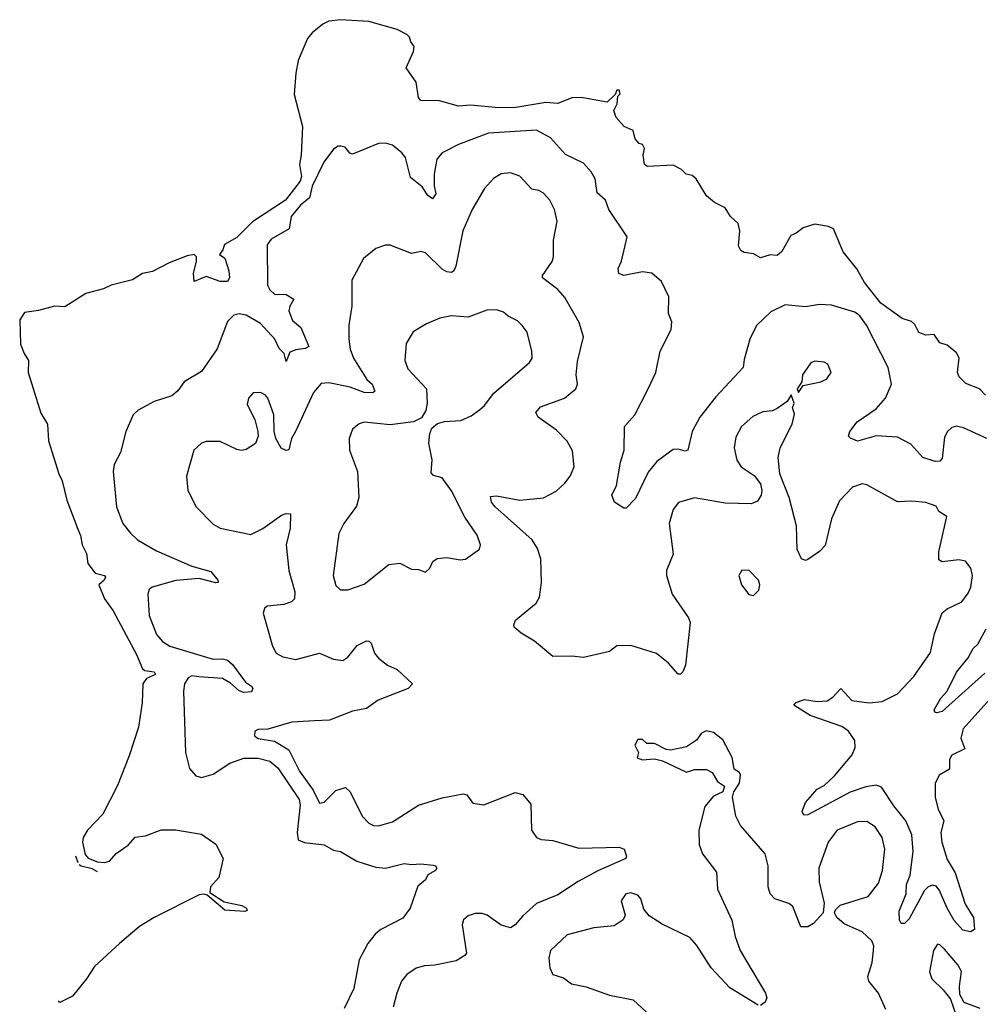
# Model space of a CAD drawing. Extents: x 2143765 to 2212931, y 878955 to 1017455.
# Tile 272 of 309: x 2147645 to 2151716, y 1003728 to 1007899. Entities that reach past the tile are written whole.
import ezdxf

# ---------------------------------------------------------------- set-up
doc = ezdxf.new("R2010")
doc.units = 0

msp = doc.modelspace()

# ---------------------------------------------------------------- linework, layer by layer
at = {"layer": '0CON20XD'}
for points in [[(2151738.6, 1006308.6), (2151712.5, 1006335), (2151655, 1006357.5), (2151626.4, 1006386.4), (2151620, 1006405), (2151625.9, 1006465.9), (2151615, 1006487.5), (2151575, 1006520), (2151545, 1006530), (2151520, 1006565), (2151485, 1006562.5), (2151455, 1006573.3), (2151438.3, 1006608.3), (2151425, 1006620), (2151385, 1006633.3), (2151295, 1006698), (2151225.7, 1006785.7), (2151193, 1006843), (2151135, 1006916.2), (2151093.3, 1007013.3), (2151073, 1007023), (2151015, 1007032.5), (2150965, 1007017.5), (2150935.8, 1006994.2), (2150913.3, 1006985), (2150875, 1006916.7), (2150855, 1006900.8), (2150825, 1006903.3), (2150785, 1006890), (2150755, 1006906.7), (2150715, 1006912.5), (2150700.7, 1006920.7), (2150691.7, 1006941.7), (2150696.7, 1007005), (2150690, 1007035), (2150656.7, 1007065), (2150635, 1007102.5), (2150590, 1007125), (2150555, 1007152.5), (2150512.5, 1007225), (2150495, 1007238.8), (2150470, 1007245), (2150450, 1007265), (2150415, 1007282.5), (2150305, 1007277.5), (2150292.5, 1007285), (2150287.5, 1007325), (2150293, 1007353), (2150285, 1007370), (2150270, 1007375), (2150253.9, 1007393.9), (2150245, 1007430), (2150207, 1007447), (2150172.5, 1007485), (2150162.5, 1007515), (2150177, 1007543), (2150180, 1007575), (2150190, 1007585), (2150185, 1007600), (2150175, 1007600), (2150168.3, 1007581.7), (2150135, 1007550), (2150025, 1007570), (2149985, 1007568.8), (2149925, 1007544.3), (2149875, 1007548.8), (2149747.6, 1007527.6), (2149675, 1007526.2), (2149555, 1007536.5), (2149505, 1007532.1), (2149424.3, 1007555.7), (2149345, 1007556.7), (2149335, 1007570), (2149325.8, 1007635), (2149283.3, 1007695), (2149314, 1007765), (2149316.7, 1007785), (2149302.5, 1007805), (2149297.5, 1007825), (2149286.1, 1007836.1), (2149245, 1007858), (2149125, 1007891.5), (2149005, 1007899.2), (2148955, 1007892.5), (2148929.7, 1007880.3), (2148885, 1007844), (2148865, 1007818.8), (2148825, 1007726.2), (2148815, 1007673.3), (2148808.1, 1007581.9), (2148844, 1007446), (2148838, 1007325), (2148830.5, 1007285), (2148839.8, 1007235), (2148833, 1007215), (2148771.2, 1007135), (2148640.7, 1007048.9), (2148636.1, 1007045.9), (2148634.6, 1007045.2), (2148565, 1006976.9), (2148513.4, 1006946.6), (2148506.4, 1006923.6), (2148492.5, 1006905), (2148515, 1006888.8), (2148531.1, 1006835), (2148534, 1006805), (2148525, 1006790), (2148495, 1006789.4), (2148435, 1006810.8), (2148385, 1006790), (2148381.4, 1006825), (2148394.2, 1006875), (2148394, 1006895), (2148385, 1006904), (2148355, 1006899.1), (2148278.9, 1006868.9), (2148208, 1006832), (2148165, 1006823.6), (2148122.9, 1006797.1), (2148032.5, 1006775), (2148000.8, 1006759.2), (2147925, 1006738.6), (2147836.7, 1006683.3), (2147792.5, 1006685), (2147725, 1006666.6), (2147665, 1006658), (2147645, 1006627.5), (2147648.6, 1006525), (2147663.3, 1006485), (2147682.4, 1006455), (2147680.9, 1006405), (2147735, 1006232.5), (2147763.3, 1006185), (2147766.5, 1006115), (2147810.6, 1005975), (2147825.2, 1005945.2), (2147845, 1005863.3), (2147891.3, 1005741.3), (2147903.3, 1005713.3), (2147909.6, 1005675), (2147927.8, 1005637.8), (2147933.6, 1005595), (2147964.4, 1005554.4), (2148004, 1005544), (2148008, 1005538), (2148002.9, 1005525), (2147980, 1005505), (2148004.7, 1005445), (2148041.2, 1005395), (2148140.3, 1005210.3), (2148165, 1005149.2), (2148175, 1005141.9), (2148215, 1005136.7), (2148220, 1005125), (2148182.5, 1005107.5), (2148166.7, 1005085), (2148164.4, 1005005), (2148148, 1004902), (2148109.3, 1004780.7), (2148059, 1004655), (2147997.4, 1004532.6), (2147932, 1004465), (2147914, 1004435), (2147910.9, 1004415), (2147922.5, 1004362.5), (2147935, 1004346.2), (2147975, 1004331.1), (2148005, 1004328.6), (2148025, 1004333.6), (2148054.1, 1004365.9), (2148105, 1004401.9), (2148134.2, 1004435.8), (2148178, 1004442), (2148245, 1004467.2), (2148305, 1004466.6), (2148415, 1004448), (2148476.4, 1004406.4), (2148507, 1004345), (2148489.2, 1004265), (2148454, 1004226), (2148451.3, 1004201.3), (2148511.3, 1004161.3), (2148586.9, 1004146.9), (2148605.7, 1004135), (2148608.8, 1004125), (2148598.9, 1004121.1), (2148515, 1004127.2), (2148439.5, 1004189.5), (2148425, 1004194.7), (2148405, 1004192), (2148214.3, 1004095.7), (2148152.8, 1004057.2), (2148067.3, 1003985), (2147962.6, 1003887.4), (2147928.8, 1003835), (2147868.5, 1003761.5), (2147815, 1003735.6), (2147809, 1003741.9)], [(2151744.1, 1006124.1), (2151645, 1006170.3), (2151615, 1006176.4), (2151595, 1006171.8), (2151577.5, 1006155), (2151565, 1006130), (2151555, 1006040), (2151545, 1006028.8), (2151525, 1006027.1), (2151471.9, 1006045), (2151421, 1006101), (2151365, 1006130), (2151275, 1006136.2), (2151195, 1006114.2), (2151166.4, 1006126.4), (2151157.5, 1006135), (2151162.9, 1006155), (2151194.2, 1006195), (2151275, 1006250.6), (2151314.6, 1006295.4), (2151340, 1006355), (2151325, 1006425.7), (2151233.8, 1006605), (2151205, 1006644.7), (2151185, 1006659.7), (2151085, 1006689.1), (2151035, 1006692.1), (2150975, 1006682.5), (2150888.9, 1006691.1), (2150828.1, 1006661.9), (2150767, 1006603), (2150738.7, 1006545), (2150715, 1006460), (2150711.5, 1006425), (2150595, 1006301.8), (2150527.9, 1006215), (2150495.4, 1006155), (2150476, 1006075), (2150465, 1006071.4), (2150435, 1006079.4), (2150415, 1006077.8), (2150345, 1006026.9), (2150308.3, 1005981.7), (2150255, 1005870), (2150215, 1005830), (2150205, 1005830), (2150165.7, 1005855.7), (2150154.3, 1005885), (2150174.3, 1005925), (2150191.1, 1006025), (2150206.9, 1006075), (2150208.8, 1006175), (2150251.4, 1006225), (2150307.8, 1006335), (2150340.9, 1006405), (2150360, 1006495), (2150406.1, 1006586.1), (2150408.6, 1006618.6), (2150394, 1006655), (2150396, 1006725), (2150365, 1006790), (2150323.3, 1006825), (2150285, 1006830.6), (2150205.8, 1006815.8), (2150184.3, 1006824.3), (2150182, 1006845), (2150195, 1006876.7), (2150219.4, 1006979.4), (2150141.2, 1007095), (2150127.5, 1007135), (2150091.8, 1007165), (2150083.6, 1007225), (2150066.7, 1007255), (2150035, 1007291.9), (2149957.9, 1007327.9), (2149895, 1007398.5), (2149835, 1007430.7), (2149632, 1007418), (2149505, 1007370), (2149435.8, 1007335), (2149412.4, 1007307.6), (2149401.6, 1007245), (2149401.8, 1007195), (2149408.9, 1007161.1), (2149395, 1007140.8), (2149375, 1007154.2), (2149351.1, 1007191.1), (2149300.9, 1007230.9), (2149280.4, 1007315), (2149265, 1007335.6), (2149225, 1007367.1), (2149195, 1007375.4), (2149165, 1007374.6), (2149055, 1007330), (2149044.3, 1007334.3), (2149025, 1007358.8), (2149006.7, 1007363.3), (2148995, 1007363.8), (2148975, 1007350), (2148933.3, 1007295), (2148885, 1007193.3), (2148872.9, 1007145), (2148835, 1007113.2), (2148795.4, 1007065), (2148787.4, 1007012.6), (2148710.2, 1006969.8), (2148694.4, 1006945), (2148695.6, 1006775), (2148704.7, 1006754.7), (2148725, 1006736.5), (2148775, 1006734.6), (2148807.5, 1006715), (2148789.5, 1006685), (2148785.5, 1006665), (2148801.1, 1006625), (2148835.9, 1006595), (2148870, 1006515), (2148854.5, 1006505.5), (2148815, 1006500.7), (2148789.8, 1006490.2), (2148775, 1006451.2), (2148766.2, 1006485), (2148745, 1006506.7), (2148725.8, 1006545), (2148665, 1006611.6), (2148605, 1006646.9), (2148575, 1006652.7), (2148553.1, 1006646.9), (2148525, 1006621.2), (2148481.6, 1006505), (2148415, 1006408.9), (2148341.4, 1006365), (2148315, 1006326.2), (2148290, 1006305), (2148215, 1006281.4), (2148146.7, 1006245), (2148126.2, 1006225), (2148094.4, 1006155), (2148072.5, 1006065), (2148045.7, 1006015), (2148041.4, 1005985), (2148055.6, 1005835), (2148081.9, 1005765), (2148115, 1005724), (2148144.2, 1005695), (2148225, 1005649.1), (2148374.1, 1005584.1), (2148455, 1005560.7), (2148484.2, 1005525), (2148486.7, 1005515), (2148476.7, 1005513.3), (2148405, 1005531.3), (2148306.8, 1005523.2), (2148205.8, 1005495), (2148194.4, 1005485), (2148188.5, 1005465), (2148193.6, 1005375), (2148224.6, 1005295), (2148250.5, 1005265), (2148281.4, 1005245), (2148465, 1005189.5), (2148505, 1005191.8), (2148525, 1005185.5), (2148547, 1005167), (2148601.9, 1005091.9), (2148627.1, 1005075), (2148632.5, 1005065), (2148627.9, 1005052.1), (2148595, 1005048.5), (2148575, 1005055.5), (2148538.3, 1005088.3), (2148505, 1005107.6), (2148404, 1005115), (2148375, 1005118.6), (2148359, 1005111), (2148343.7, 1005085), (2148338.8, 1005055), (2148348.2, 1004795), (2148365, 1004726.7), (2148392, 1004695), (2148415, 1004688.5), (2148465, 1004703.2), (2148535, 1004749.2), (2148595, 1004769.8), (2148655, 1004770.3), (2148705, 1004757.8), (2148738.9, 1004728.9), (2148829.1, 1004595), (2148833.3, 1004573.3), (2148820.4, 1004455), (2148825.7, 1004425), (2148852.7, 1004412.7), (2148935, 1004403.5), (2148975, 1004380), (2149005, 1004374.4), (2149073.7, 1004333.7), (2149155, 1004308.2), (2149195.3, 1004304.7), (2149274.4, 1004324.4), (2149305, 1004320), (2149345, 1004323.3), (2149397.7, 1004317.7), (2149407.5, 1004315), (2149412.5, 1004305), (2149407.5, 1004295), (2149374.3, 1004275.7), (2149364.2, 1004255), (2149332.3, 1004227.7), (2149300.5, 1004135), (2149268.1, 1004091.9), (2149175, 1004044.5), (2149151.5, 1004025), (2149120.5, 1003985), (2149083.4, 1003916.6), (2149060.4, 1003795), (2149020, 1003710)], [(2151795, 1005062.9), (2151643.3, 1004895), (2151633.5, 1004855), (2151650.3, 1004809.7), (2151595, 1004782.9), (2151585.4, 1004764.6), (2151585, 1004724.2), (2151541.7, 1004698.3), (2151525, 1004663.8), (2151525, 1004603.8), (2151538, 1004555), (2151561.5, 1004505), (2151548.9, 1004455), (2151553, 1004415), (2151575, 1004341.1), (2151610, 1004285), (2151652.1, 1004152.1), (2151687.9, 1004095), (2151691.4, 1004045), (2151675, 1004034), (2151641.7, 1004041.7), (2151605, 1004082.9), (2151575, 1004135.6), (2151542.4, 1004212.4), (2151528.6, 1004228.6), (2151515, 1004233.1), (2151494.8, 1004225.2), (2151479.5, 1004210.5), (2151415, 1004090), (2151395, 1004070), (2151380.7, 1004070.7), (2151374.2, 1004084.2), (2151372.7, 1004122.7), (2151402.4, 1004195), (2151403.8, 1004235), (2151418.8, 1004275), (2151431.2, 1004375), (2151425.2, 1004445), (2151401, 1004505), (2151349.1, 1004569.1), (2151297.5, 1004647.5), (2151275, 1004656.1), (2151231.2, 1004648.8), (2151165, 1004626.4), (2150985, 1004530.8), (2150968.3, 1004528.3), (2150960.8, 1004545), (2150975, 1004582), (2151025, 1004638.9), (2151054.3, 1004654.3), (2151097.5, 1004695), (2151173.6, 1004785), (2151186.4, 1004815), (2151184.5, 1004845), (2151157.3, 1004885), (2151128.5, 1004905), (2150995, 1004951.8), (2150926.2, 1004995), (2150935, 1005005.7), (2150971.1, 1005018.9), (2151025, 1005010.4), (2151066.4, 1005013.6), (2151091.3, 1005028.7), (2151125, 1005065.8), (2151172, 1005015), (2151245, 1005004.6), (2151299.5, 1005010.5), (2151365, 1005043.1), (2151434, 1005116), (2151505, 1005218), (2151522.3, 1005297.7), (2151555, 1005386.9), (2151575, 1005403.6), (2151637.3, 1005432.7), (2151665, 1005469.2), (2151676.2, 1005495), (2151683.5, 1005545), (2151675.7, 1005575), (2151653.8, 1005605), (2151625, 1005610.4), (2151555, 1005602.7), (2151540.4, 1005610.4), (2151539.6, 1005645), (2151574.2, 1005794.2), (2151540, 1005815), (2151528.8, 1005838.8), (2151485, 1005854), (2151425, 1005859.2), (2151365, 1005856), (2151235, 1005928.6), (2151215, 1005932.5), (2151175, 1005919.2), (2151119.5, 1005860.5), (2151085.4, 1005785), (2151059.2, 1005670.8), (2151035, 1005645.8), (2150985, 1005612.5), (2150975, 1005608.6), (2150958, 1005615), (2150939.5, 1005655), (2150936.5, 1005755), (2150905.6, 1005875), (2150866, 1005975), (2150860, 1006045), (2150867.5, 1006085), (2150919.2, 1006185), (2150929.3, 1006229.3), (2150920, 1006255), (2150927.5, 1006275), (2150915, 1006310), (2150898, 1006282), (2150855, 1006251.2), (2150835, 1006242), (2150795, 1006237.5), (2150752, 1006218), (2150704.5, 1006175.5), (2150679.7, 1006130.3), (2150672.9, 1006085), (2150683.6, 1006033.6), (2150702.5, 1006005), (2150757.9, 1005967.9), (2150785, 1005932.5), (2150790.8, 1005905), (2150787.5, 1005885), (2150771.3, 1005858.7), (2150745, 1005847.8), (2150635, 1005850.4), (2150505, 1005873.5), (2150436.8, 1005853.2), (2150415, 1005823.3), (2150397.8, 1005765), (2150414.4, 1005635), (2150385.8, 1005565), (2150385.7, 1005545), (2150410.8, 1005465), (2150478.8, 1005365), (2150486, 1005345), (2150466.9, 1005165), (2150455, 1005136.7), (2150445, 1005126.7), (2150435, 1005126.2), (2150395, 1005172.5), (2150343.7, 1005213.7), (2150235, 1005248.1), (2150175, 1005245.7), (2150145, 1005222.5), (2150035, 1005197.1), (2149985, 1005202.9), (2149905, 1005200.8), (2149826.4, 1005266.4), (2149770.2, 1005300.2), (2149741.2, 1005325), (2149738.8, 1005335), (2149746.2, 1005355), (2149833.2, 1005426.8), (2149847.6, 1005452.4), (2149856.7, 1005515), (2149853.3, 1005615), (2149839.2, 1005659.2), (2149816.7, 1005695), (2149659.4, 1005835), (2149644.5, 1005855), (2149640.6, 1005879.4), (2149665, 1005881.9), (2149765, 1005863.6), (2149865, 1005873.3), (2149918.9, 1005901.1), (2149955, 1005935.8), (2149978.1, 1005965), (2149994.3, 1006005), (2149987.3, 1006072.7), (2149965, 1006112.9), (2149919.5, 1006159.5), (2149842.5, 1006215), (2149832, 1006235), (2149851.7, 1006258.3), (2149954, 1006295), (2150002, 1006335), (2150009.2, 1006355), (2150003.5, 1006395), (2150008.7, 1006451.3), (2150034.2, 1006555), (2150016.3, 1006616.3), (2149955, 1006722.5), (2149925, 1006755.6), (2149861.2, 1006805), (2149860.8, 1006815), (2149901.9, 1006875), (2149907.4, 1006892.6), (2149907.5, 1006965), (2149923.3, 1007045), (2149912.2, 1007095), (2149892.2, 1007135), (2149865, 1007164.2), (2149845, 1007175.6), (2149815, 1007180.8), (2149765, 1007235.7), (2149725, 1007250.5), (2149685, 1007246.7), (2149653.1, 1007226.9), (2149615, 1007183.8), (2149563.1, 1007095), (2149522.7, 1007005), (2149494, 1006855), (2149485.4, 1006834.6), (2149475, 1006827.8), (2149455, 1006830.9), (2149435, 1006842.7), (2149365, 1006911.4), (2149345, 1006917.1), (2149305, 1006908.8), (2149215, 1006944), (2149195, 1006944), (2149155, 1006930), (2149102.5, 1006887.5), (2149052.9, 1006795), (2149052.5, 1006685), (2149039.4, 1006605), (2149040, 1006545), (2149045, 1006503.3), (2149060, 1006465), (2149115.9, 1006375), (2149138.8, 1006355), (2149150, 1006325), (2149142.2, 1006317.8), (2149105, 1006320), (2149045, 1006341.6), (2148955, 1006360.8), (2148922.3, 1006357.7), (2148890.6, 1006319.4), (2148814.2, 1006154.2), (2148796.8, 1006125), (2148785, 1006076.2), (2148775, 1006074.3), (2148753.2, 1006083.2), (2148730, 1006125), (2148723.1, 1006155), (2148722.5, 1006225), (2148697.1, 1006295), (2148685, 1006310), (2148665, 1006320), (2148635, 1006318), (2148614.2, 1006295), (2148608.8, 1006268.8), (2148641.4, 1006205), (2148654.2, 1006155), (2148655.8, 1006134.2), (2148645, 1006103.3), (2148605, 1006078.8), (2148585, 1006074), (2148565, 1006078), (2148495, 1006111.9), (2148435, 1006112.2), (2148415, 1006105.6), (2148383.3, 1006075), (2148352.2, 1005965), (2148358.1, 1005905), (2148392.9, 1005835), (2148465, 1005762), (2148494.3, 1005744.3), (2148625, 1005718), (2148675, 1005744.2), (2148755, 1005799.4), (2148775, 1005807.5), (2148792.5, 1005805), (2148790.6, 1005745), (2148774.4, 1005675), (2148785.5, 1005565), (2148811.1, 1005475), (2148809.5, 1005445), (2148796.9, 1005433.1), (2148765, 1005421.9), (2148693.3, 1005415), (2148682, 1005405), (2148676.2, 1005385), (2148715.7, 1005245), (2148732, 1005215), (2148759.7, 1005199.7), (2148815, 1005188.6), (2148915, 1005215.5), (2148975, 1005190), (2149015, 1005184.3), (2149035, 1005198), (2149075, 1005247.8), (2149115, 1005267.1), (2149125.8, 1005265.8), (2149135, 1005257.5), (2149148.6, 1005215), (2149165, 1005194.3), (2149203.8, 1005163.8), (2149245, 1005145.6), (2149310, 1005085), (2149291.2, 1005065), (2149163.6, 1005016.4), (2149115, 1004981.2), (2149055, 1004970), (2148958.1, 1004931.9), (2148895, 1004928.7)], [(2149035, 1005483.3), (2149105, 1005508), (2149209.7, 1005590.3), (2149256.1, 1005596.1), (2149305, 1005570.8), (2149335, 1005570), (2149365, 1005558.8), (2149383.8, 1005575), (2149396.1, 1005603.9), (2149414.1, 1005615.9), (2149455, 1005621.2), (2149511.2, 1005611.2), (2149535, 1005614), (2149594.1, 1005655.9), (2149598, 1005675), (2149584.3, 1005715), (2149531.8, 1005791.8), (2149475, 1005902.5), (2149435, 1005958.6), (2149398.6, 1005968.6), (2149388.8, 1005978.8), (2149393.5, 1006035), (2149379.5, 1006105), (2149383.4, 1006146.6), (2149392.1, 1006167.9), (2149415, 1006188), (2149445, 1006197.1), (2149515, 1006200.8), (2149558.6, 1006221.4), (2149593.6, 1006246.4), (2149615, 1006264.2), (2149655, 1006316.5), (2149805, 1006446.2), (2149817.1, 1006465), (2149815.7, 1006494.3), (2149795.5, 1006575.5), (2149775, 1006603.8), (2149755, 1006623.8), (2149715, 1006642.5), (2149695, 1006660), (2149665, 1006670), (2149625, 1006668.8), (2149545, 1006638.9), (2149475.6, 1006644.4), (2149425, 1006634.2), (2149368.8, 1006611.2), (2149313, 1006577), (2149283.2, 1006526.8), (2149277.1, 1006455), (2149289.7, 1006419.7), (2149368.8, 1006335), (2149372.1, 1006275), (2149366.6, 1006243.4), (2149347.5, 1006212.5), (2149314.5, 1006195.5), (2149215, 1006183.2), (2149105, 1006194.4), (2149083.6, 1006186.4), (2149056, 1006165), (2149040.8, 1006125), (2149043.1, 1006075), (2149077.1, 1005985), (2149082.2, 1005875), (2149072.4, 1005837.6), (2149018.1, 1005765), (2148997.8, 1005722.2), (2148974.2, 1005545), (2148985, 1005502.5), (2149005, 1005483.3), (2149035, 1005483.3)], [(2150945, 1006320), (2150965, 1006350), (2151040, 1006365), (2151065, 1006377.5), (2151083.3, 1006405), (2151069.3, 1006439.3), (2151055, 1006447.5), (2151015, 1006452.5), (2150997.5, 1006445), (2150962.5, 1006395), (2150960, 1006365), (2150940, 1006335), (2150945, 1006320)], [(2150755, 1005460), (2150777.3, 1005482.7), (2150781.4, 1005505), (2150775.8, 1005525), (2150736.1, 1005566.1), (2150705, 1005567.5), (2150693.3, 1005545), (2150703.8, 1005505), (2150735, 1005463.3), (2150755, 1005460)], [(2151735, 1005130.8), (2151555, 1004968.8), (2151532.3, 1004962.3), (2151523.3, 1004965), (2151521.2, 1004975), (2151548.8, 1005025), (2151576.2, 1005055), (2151615.6, 1005135), (2151664.5, 1005195), (2151686, 1005235), (2151705, 1005252.9), (2151741.3, 1005318.7)], [(2148895, 1004928.7), (2148797.7, 1004922.3), (2148696.6, 1004893.4), (2148655, 1004892), (2148642, 1004885), (2148640.8, 1004865), (2148655, 1004853.5), (2148725, 1004842.9), (2148785.9, 1004805.9), (2148830.3, 1004715), (2148889.4, 1004635), (2148915, 1004580), (2148935, 1004584.3), (2148985, 1004633.5), (2149026.2, 1004646.2), (2149045, 1004627.5), (2149096.9, 1004525), (2149125, 1004495.7), (2149145, 1004485.6), (2149165, 1004484.4), (2149225, 1004500.9), (2149335, 1004571.8), (2149435, 1004602.2), (2149525, 1004620), (2149540, 1004615), (2149565, 1004580), (2149612.3, 1004572.3), (2149744.3, 1004625.7), (2149776.8, 1004616.8), (2149810.8, 1004575), (2149814.2, 1004465), (2149835, 1004434.2), (2149855, 1004425.8), (2149905, 1004421.1), (2150015, 1004389.6), (2150185, 1004394), (2150206.7, 1004385), (2150216.7, 1004355), (2150213.8, 1004345), (2150095, 1004292.7), (2150011.7, 1004248.3), (2149925, 1004191.5), (2149835, 1004155.4), (2149777.2, 1004102.8), (2149745, 1004064.4), (2149725, 1004051.4), (2149685, 1004062.5), (2149626.2, 1004105), (2149605, 1004112.9), (2149575, 1004112.9), (2149545, 1004102.5), (2149526.2, 1004085), (2149520.8, 1004065), (2149538, 1003945), (2149531.2, 1003935), (2149495, 1003911.9), (2149405, 1003893.6), (2149360.9, 1003890.9), (2149325, 1003880.6), (2149285, 1003853.8), (2149262.5, 1003825), (2149243.1, 1003775), (2149228.1, 1003715)], [(2151315.3, 1003705), (2151285.2, 1003775.2), (2151243.1, 1003825), (2151239.6, 1003845), (2151257.1, 1003905), (2151263.9, 1003955), (2151264.6, 1003975), (2151256.7, 1003996.8), (2151215.6, 1004035), (2151139, 1004069), (2151108.1, 1004095), (2151098.1, 1004115), (2151101.8, 1004128.2), (2151122.6, 1004147.4), (2151240.8, 1004185), (2151285, 1004241.2), (2151301.9, 1004295), (2151311.9, 1004385), (2151300, 1004435), (2151270.2, 1004480.2), (2151235, 1004502.5), (2151195, 1004500.9), (2151110, 1004465), (2151070.9, 1004415), (2151031.3, 1004305), (2151033.1, 1004245), (2151054.2, 1004155.8), (2151050, 1004115), (2151009.6, 1004070.4), (2150985, 1004055.7), (2150955.8, 1004055.8), (2150921.9, 1004141.9), (2150905, 1004154.5), (2150845, 1004174.4), (2150825.4, 1004195.4), (2150816.5, 1004225), (2150816.5, 1004315), (2150804.3, 1004365), (2150700, 1004485), (2150680, 1004525), (2150666, 1004605), (2150672, 1004628), (2150696.2, 1004665), (2150699.3, 1004699.3), (2150695, 1004710), (2150673.3, 1004723.3), (2150663.9, 1004773.9), (2150625, 1004848.8), (2150585, 1004878.8), (2150553.9, 1004886.1), (2150535, 1004876.7), (2150512.7, 1004847.3), (2150471.2, 1004818.8), (2150403.8, 1004803.8), (2150385, 1004806.7), (2150335, 1004832.5), (2150303, 1004833), (2150285, 1004850), (2150265, 1004850), (2150252.5, 1004825), (2150267.5, 1004795), (2150261.7, 1004771.7), (2150285, 1004763.3), (2150335, 1004767.5), (2150369.3, 1004759.3), (2150470.7, 1004710.7), (2150505, 1004722.5), (2150555, 1004722.5), (2150579.3, 1004709.3), (2150602.3, 1004672.3), (2150631.7, 1004651.7), (2150625, 1004627.5), (2150585, 1004610), (2150549.2, 1004565), (2150522.9, 1004465), (2150524.4, 1004405), (2150539.2, 1004365), (2150597.9, 1004287.9), (2150602, 1004215), (2150663.7, 1004083.7), (2150677.8, 1004015), (2150698.5, 1003955), (2150805.4, 1003775.4), (2150811.4, 1003755), (2150805, 1003736.7), (2150785, 1003723.3)], [(2147892.7, 1004327), (2147882.7, 1004355)], [(2147974.6, 1004288.3), (2147951.7, 1004301.7), (2147905, 1004312.9), (2147897.2, 1004318.9)], [(2150775, 1003723.8), (2150655, 1003798.1), (2150575, 1003881.8), (2150515, 1003977.3), (2150485, 1004011.2), (2150367.6, 1004067.6), (2150312.7, 1004102.7), (2150290.2, 1004130.2), (2150277.5, 1004175), (2150265, 1004189.4), (2150235, 1004200.6), (2150213.8, 1004195), (2150194.4, 1004165.6), (2150210.6, 1004105), (2150202, 1004085), (2150165, 1004060.4), (2150078.2, 1004051.8), (2149965, 1004022.5), (2149894.5, 1003955.5), (2149887.5, 1003925), (2149891.7, 1003881.7), (2149905, 1003853.8), (2149949.5, 1003839.5), (2149984.2, 1003814.2), (2150045, 1003801.9), (2150145, 1003766.4), (2150245, 1003747.1), (2150301.4, 1003695)], [(2151715, 1003710), (2151648, 1003735), (2151628.6, 1003768.6), (2151627.5, 1003805), (2151637, 1003867), (2151621.5, 1003895), (2151565, 1003961.4), (2151545, 1003980), (2151535, 1003982), (2151518.1, 1003955), (2151500.9, 1003865), (2151511.1, 1003835), (2151559.2, 1003789.2), (2151589.5, 1003749.5), (2151615.3, 1003675.3)]]:
    msp.add_lwpolyline(points, dxfattribs=at)

doc.saveas('drawing.dxf')
